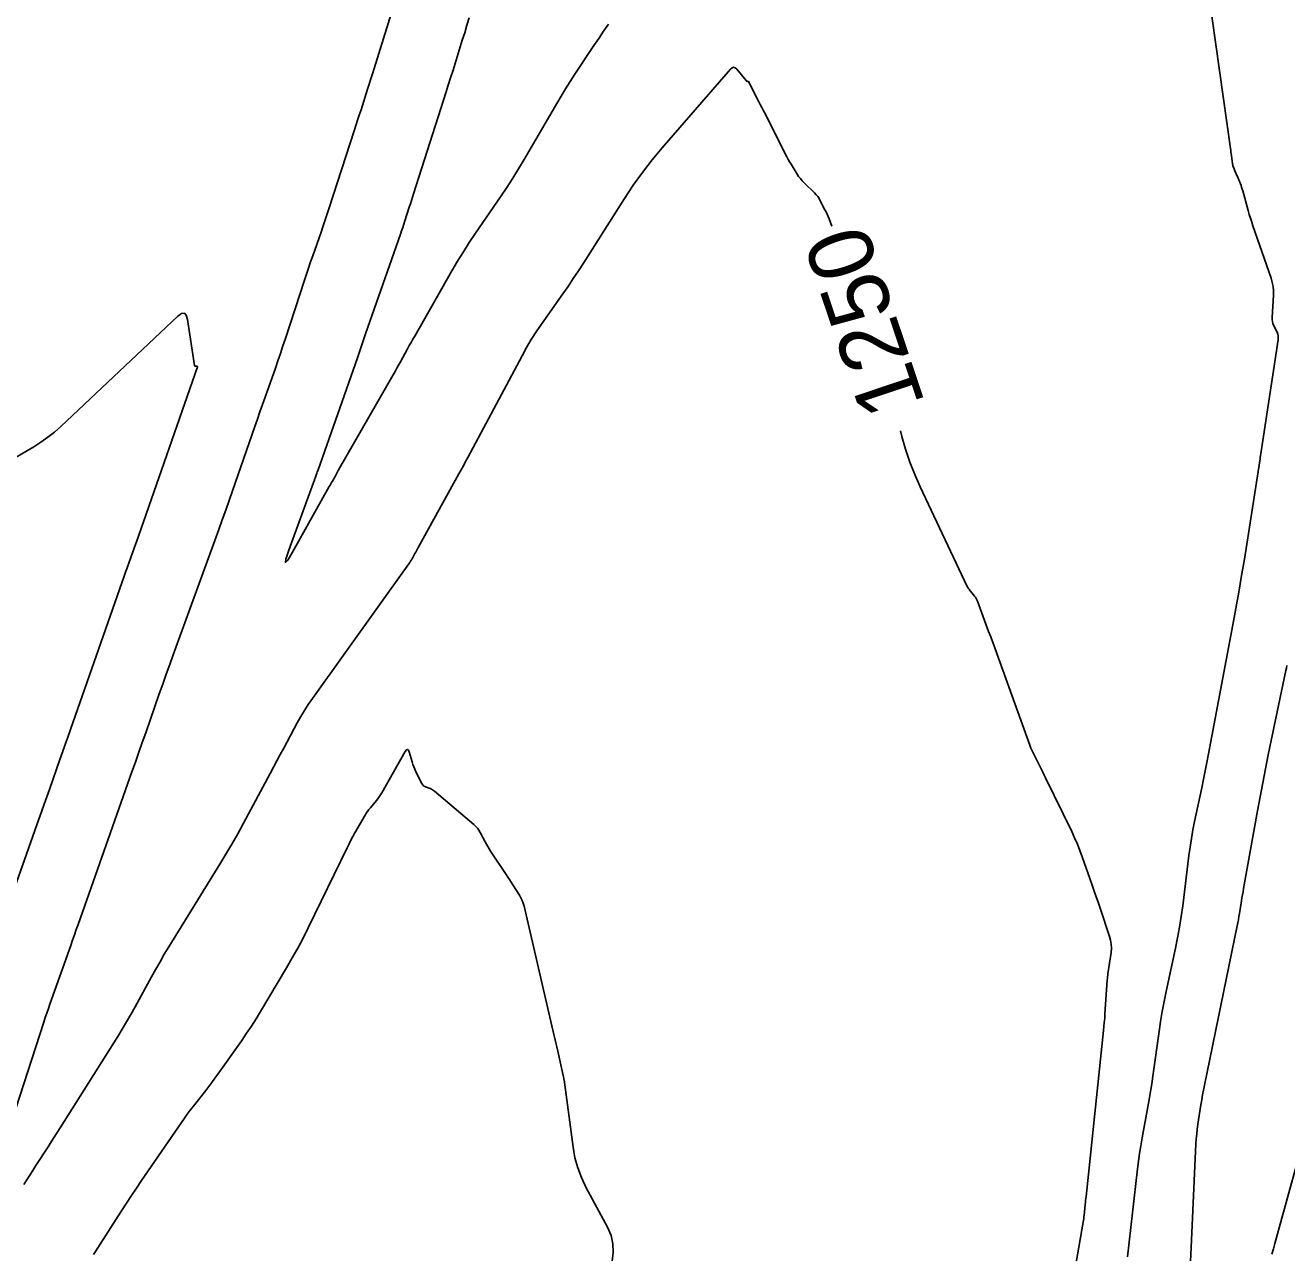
# Model space of a CAD drawing. Extents: x 658976 to 668726, y 639543 to 647196.
# Drawn here: x 662532.9 to 662650, y 643354.6 to 643468.4 of the extents above; entities that cross this region are included whole.
import ezdxf

# ---------------------------------------------------------------- set-up
doc = ezdxf.new("R2010")
doc.units = 0
for name, color, linetype in [('Ex_Contour Labels', 7, 'Continuous'), ('Ex_Major Contours', 7, 'Continuous'), ('Ex_Minor Contours', 7, 'Continuous'), ('R_Ramp 20 Degree Existing Ramp', 7, 'Continuous')]:
    doc.layers.add(name, color=color, linetype=linetype)

msp = doc.modelspace()

# ---------------------------------------------------------------- linework, layer by layer
at = {"layer": 'Ex_Major Contours'}
for points in [[(662530.9, 643364.54), (662534.62, 643375.99), (662534.75, 643376.41), (662534.89, 643376.82), (662535.04, 643377.24), (662535.18, 643377.65), (662537.11, 643383.09), (662537.28, 643383.58), (662537.45, 643384.07), (662537.63, 643384.56), (662537.8, 643385.05), (662542.79, 643399.2), (662543.11, 643400.1), (662543.43, 643401.01), (662543.75, 643401.91), (662544.07, 643402.82), (662545.33, 643406.43), (662545.65, 643407.34), (662545.97, 643408.24), (662546.3, 643409.14), (662546.62, 643410.04), (662550.85, 643421.68), (662551.18, 643422.57), (662551.5, 643423.46), (662551.81, 643424.36), (662552.13, 643425.25), (662554.2, 643431.21), (662554.44, 643431.89), (662554.67, 643432.57), (662554.91, 643433.25), (662555.15, 643433.93), (662556.11, 643436.64), (662556.34, 643437.32), (662556.58, 643438), (662556.81, 643438.69), (662557.03, 643439.37), (662558.81, 643444.8), (662558.99, 643445.36), (662559.18, 643445.92), (662559.37, 643446.48), (662559.57, 643447.04), (662560.35, 643449.26), (662560.54, 643449.82), (662560.73, 643450.38), (662560.92, 643450.94), (662561.1, 643451.5), (662563.43, 643458.66), (662563.58, 643459.14), (662563.74, 643459.62), (662563.89, 643460.1), (662564.05, 643460.58), (662564.66, 643462.5), (662564.81, 643462.98), (662564.97, 643463.46), (662565.12, 643463.94), (662565.27, 643464.42), (662569.32, 643477.46)], [(662607.75, 643449.8), (662607.48, 643450.48), (662607.39, 643450.7), (662607.3, 643450.91), (662607.2, 643451.12), (662607.09, 643451.33), (662606.67, 643452.15), (662606.56, 643452.36), (662606.43, 643452.55), (662606.28, 643452.72), (662606.13, 643452.89), (662605.17, 643453.83), (662604.99, 643454.01), (662604.82, 643454.21), (662604.66, 643454.42), (662604.51, 643454.64), (662603.96, 643455.54), (662603.82, 643455.76), (662603.69, 643455.99), (662603.56, 643456.22), (662603.44, 643456.45), (662601.57, 643460.19), (662601.41, 643460.5), (662601.26, 643460.8), (662601.1, 643461.1), (662600.94, 643461.41), (662600, 643463.21), (662599.99, 643463.22), (662599.99, 643463.22), (662599.99, 643463.23), (662599.98, 643463.23), (662599.95, 643463.24), (662599.95, 643463.24), (662599.94, 643463.24), (662599.94, 643463.24), (662599.93, 643463.24), (662599.9, 643463.22), (662599.89, 643463.21), (662599.88, 643463.21), (662599.88, 643463.22), (662599.87, 643463.22), (662599.82, 643463.26), (662599.81, 643463.27), (662599.8, 643463.28), (662599.8, 643463.29), (662599.79, 643463.3), (662598.92, 643464.36), (662598.78, 643464.49), (662598.63, 643464.54), (662598.48, 643464.5), (662598.33, 643464.37), (662592.01, 643457.08), (662591.07, 643455.95), (662590.17, 643454.79), (662589.32, 643453.6), (662588.5, 643452.37), (662584.69, 643446.37), (662584.22, 643445.65), (662583.75, 643444.94), (662583.27, 643444.22), (662582.77, 643443.52), (662580.79, 643440.71), (662580.31, 643440), (662579.85, 643439.28), (662579.41, 643438.54), (662578.99, 643437.79), (662573.96, 643428.35), (662573.76, 643427.97), (662573.55, 643427.59), (662573.34, 643427.21), (662573.14, 643426.83), (662569.33, 643419.94), (662569.27, 643419.82), (662569.2, 643419.69), (662569.13, 643419.57), (662569.06, 643419.45), (662568.79, 643418.96), (662568.72, 643418.84), (662568.65, 643418.73), (662568.57, 643418.61), (662568.49, 643418.49), (662559.54, 643405.99), (662559.16, 643405.45), (662558.8, 643404.89), (662558.46, 643404.32), (662558.14, 643403.74), (662556.88, 643401.39), (662556.56, 643400.8), (662556.25, 643400.21), (662555.93, 643399.63), (662555.62, 643399.04), (662553.14, 643394.42), (662552.61, 643393.45), (662552.07, 643392.5), (662551.52, 643391.55), (662550.95, 643390.62), (662546.21, 643382.95), (662545.8, 643382.27), (662545.4, 643381.58), (662545, 643380.89), (662544.61, 643380.19), (662543.08, 643377.4), (662542.7, 643376.7), (662542.3, 643376.01), (662541.89, 643375.33), (662541.47, 643374.65), (662536.13, 643366.19), (662535.85, 643365.75), (662535.57, 643365.31), (662535.29, 643364.87), (662535.01, 643364.43), (662533.89, 643362.67), (662533.61, 643362.23), (662533.33, 643361.79), (662533.05, 643361.35), (662532.77, 643360.91)], [(662629.25, 643346.9), (662631.09, 643357.62), (662631.1, 643357.66), (662631.11, 643357.69), (662631.11, 643357.73), (662631.12, 643357.77), (662631.14, 643357.92), (662631.14, 643357.95), (662631.14, 643357.99), (662631.15, 643358.03), (662631.15, 643358.06), (662631.25, 643359.08), (662631.27, 643359.26), (662631.29, 643359.44), (662631.31, 643359.63), (662631.33, 643359.81), (662632.95, 643375.19), (662632.99, 643375.57), (662633.02, 643375.95), (662633.06, 643376.33), (662633.08, 643376.72), (662633.3, 643379.89), (662633.32, 643380.04), (662633.33, 643380.18), (662633.35, 643380.33), (662633.36, 643380.47), (662633.65, 643382.45), (662633.68, 643382.83), (662633.66, 643383.2), (662633.61, 643383.57), (662633.51, 643383.93), (662632.63, 643386.56), (662632.44, 643387.12), (662632.25, 643387.68), (662632.06, 643388.23), (662631.86, 643388.79), (662630.98, 643391.3), (662630.76, 643391.89), (662630.53, 643392.49), (662630.27, 643393.07), (662630, 643393.65), (662627.58, 643398.65), (662627.45, 643398.9), (662627.33, 643399.15), (662627.2, 643399.4), (662627.08, 643399.65), (662626.57, 643400.64), (662626.44, 643400.89), (662626.33, 643401.14), (662626.22, 643401.4), (662626.12, 643401.66), (662623.04, 643410.17), (662622.86, 643410.69), (662622.67, 643411.2), (662622.48, 643411.71), (662622.29, 643412.22), (662621.26, 643415.01), (662621.2, 643415.14), (662621.14, 643415.26), (662621.06, 643415.38), (662620.98, 643415.5), (662620.49, 643416.12), (662620.48, 643416.14), (662620.46, 643416.16), (662620.44, 643416.18), (662620.43, 643416.21), (662620.36, 643416.29), (662620.34, 643416.31), (662620.33, 643416.34), (662620.32, 643416.36), (662620.3, 643416.38), (662615.94, 643425.63), (662615.44, 643426.77), (662614.98, 643427.93), (662614.58, 643429.11), (662614.24, 643430.31), (662614.1, 643430.83)]]:
    msp.add_lwpolyline(points, dxfattribs=at)
at = {"layer": 'Ex_Minor Contours'}
for points in [[(662642.69, 643471.51), (662644.73, 643457), (662644.75, 643456.84), (662644.77, 643456.68), (662644.8, 643456.52), (662644.82, 643456.36), (662644.92, 643455.59), (662644.94, 643455.5), (662644.96, 643455.4), (662644.99, 643455.31), (662645.03, 643455.21), (662645.18, 643454.85), (662645.22, 643454.76), (662645.26, 643454.67), (662645.3, 643454.57), (662645.34, 643454.48), (662645.65, 643453.72), (662645.71, 643453.57), (662645.77, 643453.41), (662645.82, 643453.25), (662645.87, 643453.08), (662646.37, 643451.25), (662646.48, 643450.89), (662646.58, 643450.53), (662646.7, 643450.17), (662646.82, 643449.82), (662648.5, 643444.98), (662648.61, 643444.59), (662648.69, 643444.2), (662648.72, 643443.8), (662648.72, 643443.4), (662648.6, 643441.32), (662648.6, 643441.14), (662648.62, 643440.96), (662648.66, 643440.79), (662648.73, 643440.62), (662649.05, 643439.96), (662649.12, 643439.8), (662649.15, 643439.63), (662649.17, 643439.45), (662649.15, 643439.27), (662647.51, 643428.5), (662647.51, 643428.46), (662647.5, 643428.42), (662647.5, 643428.39), (662647.5, 643428.35), (662647.48, 643428.2), (662647.48, 643428.16), (662647.48, 643428.12), (662647.47, 643428.09), (662647.47, 643428.05), (662646.02, 643418.93), (662645.77, 643417.4), (662645.51, 643415.87), (662645.24, 643414.34), (662644.95, 643412.82), (662642.68, 643400.86), (662642.53, 643400.07), (662642.38, 643399.29), (662642.22, 643398.5), (662642.06, 643397.72), (662641.4, 643394.59), (662641.25, 643393.8), (662641.11, 643393.01), (662640.99, 643392.22), (662640.88, 643391.43), (662640.3, 643386.76), (662640.16, 643385.77), (662640.01, 643384.78), (662639.83, 643383.8), (662639.63, 643382.83), (662638.77, 643378.81), (662638.58, 643377.9), (662638.4, 643376.97), (662638.25, 643376.05), (662638.11, 643375.12), (662637.52, 643370.98), (662637.42, 643370.26), (662637.3, 643369.54), (662637.18, 643368.82), (662637.06, 643368.11), (662636.54, 643365.24), (662636.41, 643364.52), (662636.3, 643363.8), (662636.2, 643363.08), (662636.11, 643362.36), (662635.18, 643354.22)], [(662574.1, 643469.12), (662573.88, 643468.43), (662573.67, 643467.74), (662573.45, 643467.04), (662572.59, 643464.27), (662572.37, 643463.57), (662572.15, 643462.88), (662571.93, 643462.18), (662571.71, 643461.49), (662568.93, 643452.8), (662568.83, 643452.49), (662568.73, 643452.18), (662568.63, 643451.87), (662568.53, 643451.56), (662568.12, 643450.31), (662568.02, 643450), (662567.92, 643449.69), (662567.81, 643449.38), (662567.7, 643449.07), (662564.47, 643439.83), (662564.4, 643439.64), (662564.34, 643439.46), (662564.28, 643439.27), (662564.22, 643439.09), (662563.97, 643438.34), (662563.91, 643438.15), (662563.85, 643437.97), (662563.78, 643437.78), (662563.72, 643437.6), (662560.06, 643427.21), (662560.03, 643427.11), (662559.99, 643427.01), (662559.96, 643426.91), (662559.92, 643426.81), (662559.79, 643426.42), (662559.75, 643426.32), (662559.72, 643426.22), (662559.68, 643426.12), (662559.65, 643426.03), (662557.36, 643419.74), (662557.09, 643418.92), (662557.05, 643418.62), (662557.26, 643418.84), (662557.7, 643419.58), (662561.11, 643425.65), (662561.18, 643425.77), (662561.25, 643425.9), (662561.32, 643426.02), (662561.39, 643426.14), (662561.67, 643426.64), (662561.73, 643426.77), (662561.8, 643426.89), (662561.87, 643427.01), (662561.94, 643427.14), (662567.04, 643436.02), (662567.21, 643436.32), (662567.38, 643436.62), (662567.54, 643436.92), (662567.71, 643437.22), (662568.37, 643438.42), (662568.53, 643438.72), (662568.7, 643439.01), (662568.87, 643439.31), (662569.04, 643439.61), (662572.49, 643445.67), (662573.01, 643446.55), (662573.55, 643447.43), (662574.1, 643448.29), (662574.67, 643449.14), (662577, 643452.53), (662577.58, 643453.38), (662578.13, 643454.24), (662578.67, 643455.11), (662579.2, 643455.99), (662582.22, 643461.18), (662582.63, 643461.87), (662583.04, 643462.55), (662583.47, 643463.23), (662583.9, 643463.89), (662585.66, 643466.56), (662586.11, 643467.22), (662586.56, 643467.88), (662587.01, 643468.53)], [(662527.14, 643375), (662534.16, 643394.81), (662534.4, 643395.5), (662534.65, 643396.19), (662534.89, 643396.88), (662535.14, 643397.57), (662536.11, 643400.34), (662536.36, 643401.03), (662536.6, 643401.72), (662536.84, 643402.42), (662537.09, 643403.11), (662542.1, 643417.43), (662542.17, 643417.62), (662542.24, 643417.81), (662542.31, 643418.01), (662542.38, 643418.2), (662543.16, 643420.36), (662543.23, 643420.53), (662543.29, 643420.7), (662543.35, 643420.87), (662543.41, 643421.04), (662548.87, 643436.75), (662548.88, 643436.78), (662548.87, 643436.8), (662548.85, 643436.81), (662548.82, 643436.81), (662548.68, 643436.81), (662548.64, 643436.81), (662548.62, 643436.82), (662548.6, 643436.84), (662548.59, 643436.88), (662547.95, 643441.14), (662547.84, 643441.54), (662547.66, 643441.72), (662547.4, 643441.69), (662547.06, 643441.45), (662536.2, 643431.23), (662535.61, 643430.71), (662534.99, 643430.22), (662534.35, 643429.76), (662533.68, 643429.34), (662530.93, 643427.74)], [(662641.01, 643353.79), (662641.09, 643355.07), (662641.53, 643364.69), (662641.56, 643365.15), (662641.6, 643365.6), (662641.65, 643366.06), (662641.71, 643366.51), (662641.99, 643368.32), (662642.07, 643368.78), (662642.14, 643369.23), (662642.23, 643369.68), (662642.32, 643370.13), (662645.36, 643384.9), (662645.41, 643385.19), (662645.47, 643385.48), (662645.52, 643385.77), (662645.57, 643386.06), (662645.76, 643387.22), (662645.8, 643387.51), (662645.85, 643387.8), (662645.9, 643388.08), (662645.95, 643388.37), (662647.24, 643395.58), (662647.48, 643396.88), (662647.72, 643398.18), (662647.98, 643399.47), (662648.24, 643400.76), (662649.87, 643408.59), (662649.92, 643408.82), (662649.97, 643409.05)], [(662587.35, 643353.82), (662587.46, 643354.63), (662587.43, 643355.43), (662587.25, 643356.2), (662586.93, 643356.95), (662584.92, 643360.67), (662584.5, 643361.56), (662584.16, 643362.47), (662583.9, 643363.4), (662583.73, 643364.37), (662582.89, 643370.62), (662582.88, 643370.66), (662582.88, 643370.69), (662582.87, 643370.72), (662582.87, 643370.76), (662582.84, 643370.89), (662582.84, 643370.93), (662582.83, 643370.96), (662582.82, 643370.99), (662582.82, 643371.03), (662582.3, 643373.29), (662582.21, 643373.68), (662582.12, 643374.06), (662582.03, 643374.45), (662581.94, 643374.84), (662579.18, 643386.73), (662579.11, 643387), (662579.01, 643387.26), (662578.89, 643387.52), (662578.75, 643387.76), (662578.14, 643388.72), (662577.99, 643388.96), (662577.84, 643389.2), (662577.68, 643389.43), (662577.53, 643389.67), (662576.08, 643391.84), (662575.95, 643392.05), (662575.82, 643392.26), (662575.69, 643392.48), (662575.57, 643392.69), (662575.11, 643393.57), (662574.99, 643393.78), (662574.85, 643393.97), (662574.69, 643394.15), (662574.51, 643394.32), (662570.88, 643397.4), (662570.79, 643397.47), (662570.69, 643397.54), (662570.58, 643397.59), (662570.47, 643397.64), (662570.02, 643397.81), (662569.91, 643397.86), (662569.82, 643397.93), (662569.75, 643398.01), (662569.69, 643398.11), (662569.14, 643399.21), (662569.04, 643399.43), (662568.95, 643399.65), (662568.87, 643399.88), (662568.8, 643400.11), (662568.53, 643401.04), (662568.46, 643401.21), (662568.37, 643401.28), (662568.27, 643401.24), (662568.16, 643401.08), (662565.98, 643397.24), (662565.87, 643397.05), (662565.75, 643396.87), (662565.62, 643396.7), (662565.49, 643396.53), (662564.93, 643395.87), (662564.79, 643395.71), (662564.66, 643395.53), (662564.54, 643395.35), (662564.43, 643395.17), (662563.49, 643393.53), (662563.3, 643393.19), (662563.11, 643392.85), (662562.94, 643392.51), (662562.76, 643392.16), (662559.14, 643384.72), (662558.67, 643383.78), (662558.18, 643382.84), (662557.67, 643381.93), (662557.14, 643381.02), (662554.72, 643376.96), (662554.31, 643376.28), (662553.88, 643375.61), (662553.44, 643374.95), (662552.99, 643374.29), (662550.77, 643371.15), (662550.5, 643370.77), (662550.22, 643370.39), (662549.94, 643370.02), (662549.65, 643369.65), (662548.5, 643368.18), (662548.21, 643367.81), (662547.93, 643367.43), (662547.66, 643367.06), (662547.39, 643366.67), (662543.68, 643361.28), (662543.21, 643360.58), (662542.74, 643359.89), (662542.28, 643359.19), (662541.83, 643358.48), (662539.35, 643354.61), (662539.24, 643354.43)], [(662651.44, 643364.84), (662648.85, 643355.46), (662648.71, 643354.97), (662648.56, 643354.47)]]:
    msp.add_lwpolyline(points, dxfattribs=at)

# ---------------------------------------------------------------- texts
at = {"layer": 'Ex_Contour Labels'}
msp.add_text('1250', height=6, rotation=108.5163, dxfattribs=at).set_placement((662616.42, 643433.36))
at = {"layer": 'R_Ramp 20 Degree Existing Ramp'}
msp.add_text('N29%%d35\'06"E', height=6, rotation=60.4151, dxfattribs=at).set_placement((662513.4, 643463.95))

doc.saveas('drawing.dxf')
